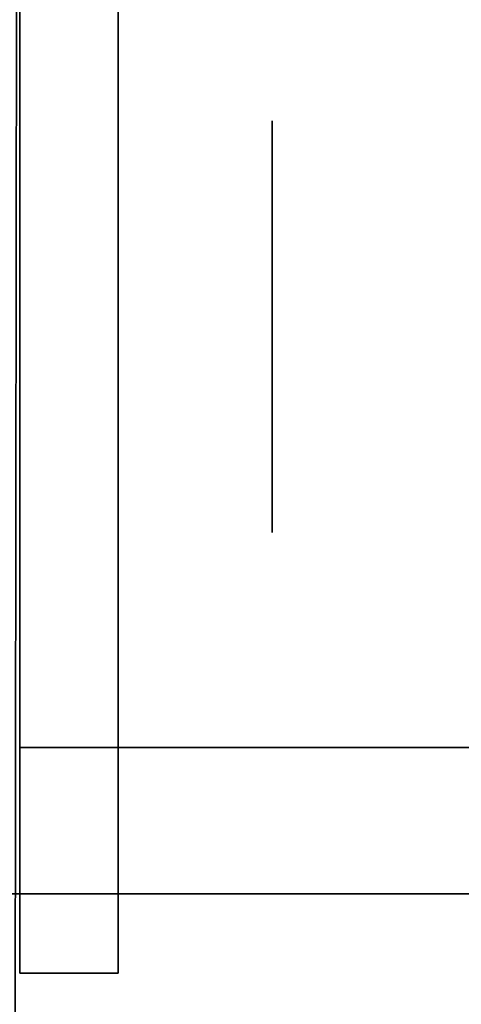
# Model space of a CAD drawing. Extents: x 413.3 to 457.5, y 5047.8 to 5050.
# Tile 602 of 656: x 447.3718 to 447.4005, y 5049.8178 to 5049.8818. Entities that reach past the tile are written whole.
import ezdxf

# ---------------------------------------------------------------- set-up
doc = ezdxf.new("R2010")
doc.units = 0
doc.header["$LTSCALE"] = 150
doc.header["$MEASUREMENT"] = 0
doc.layers.add('3DFACE_BOLT', color=7, linetype='CONTINUOUS')
doc.layers.add('3DFACE_SHAPE', color=7, linetype='CONTINUOUS')

msp = doc.modelspace()

# ---------------------------------------------------------------- linework, layer by layer
at = {"layer": '3DFACE_BOLT', "color": 1}
for points, invisible_edges in [([(447.388239, 5049.875234, -0.135), (447.388239, 5049.868547, -0.146583), (447.378239, 5049.875234, -0.135)], 14), ([(447.378239, 5049.875234, -0.135), (447.388239, 5049.868547, -0.146583), (447.378239, 5049.868547, -0.146583)], 3), ([(447.388239, 5049.868547, -0.123417), (447.388239, 5049.875234, -0.135), (447.378239, 5049.868547, -0.123417)], 14), ([(447.378239, 5049.868547, -0.123417), (447.388239, 5049.875234, -0.135), (447.378239, 5049.875234, -0.135)], 3), ([(447.378239, 5049.875234, -0.135), (447.378239, 5049.868547, -0.146583), (447.378239, 5049.868547, -0.123417)], 2), ([(447.388239, 5049.875234, -0.065), (447.388239, 5049.868547, -0.076583), (447.378239, 5049.875234, -0.065)], 14), ([(447.378239, 5049.875234, -0.065), (447.388239, 5049.868547, -0.076583), (447.378239, 5049.868547, -0.076583)], 3), ([(447.388239, 5049.868547, -0.053417), (447.388239, 5049.875234, -0.065), (447.378239, 5049.868547, -0.053417)], 14), ([(447.378239, 5049.868547, -0.053417), (447.388239, 5049.875234, -0.065), (447.378239, 5049.875234, -0.065)], 3), ([(447.378239, 5049.875234, -0.065), (447.378239, 5049.868547, -0.076583), (447.378239, 5049.868547, -0.053417)], 2), ([(447.388239, 5049.875234, -0.135), (447.388239, 5049.868547, -0.123417), (447.388239, 5049.868547, -0.146583)], 2), ([(447.388239, 5049.875234, -0.065), (447.388239, 5049.868547, -0.053417), (447.388239, 5049.868547, -0.076583)], 2), ([(447.378239, 5049.869859, -0.135), (447.378239, 5049.869468, -0.137472), (447.328239, 5049.869859, -0.135)], 14), ([(447.328239, 5049.869859, -0.135), (447.378239, 5049.869468, -0.137472), (447.328239, 5049.869468, -0.137472)], 3), ([(447.378239, 5049.869468, -0.132528), (447.378239, 5049.869859, -0.135), (447.328239, 5049.869468, -0.132528)], 14), ([(447.328239, 5049.869468, -0.132528), (447.378239, 5049.869859, -0.135), (447.328239, 5049.869859, -0.135)], 3), ([(447.378239, 5049.869859, -0.065), (447.378239, 5049.869468, -0.067472), (447.328239, 5049.869859, -0.065)], 14), ([(447.328239, 5049.869859, -0.065), (447.378239, 5049.869468, -0.067472), (447.328239, 5049.869468, -0.067472)], 3), ([(447.378239, 5049.869468, -0.062528), (447.378239, 5049.869859, -0.065), (447.328239, 5049.869468, -0.062528)], 14), ([(447.328239, 5049.869468, -0.062528), (447.378239, 5049.869859, -0.065), (447.328239, 5049.869859, -0.065)], 3), ([(447.378239, 5049.869468, -0.137472), (447.378239, 5049.868332, -0.139702), (447.328239, 5049.869468, -0.137472)], 14), ([(447.328239, 5049.869468, -0.137472), (447.378239, 5049.868332, -0.139702), (447.328239, 5049.868332, -0.139702)], 3), ([(447.378239, 5049.868332, -0.130298), (447.378239, 5049.869468, -0.132528), (447.328239, 5049.868332, -0.130298)], 14), ([(447.328239, 5049.868332, -0.130298), (447.378239, 5049.869468, -0.132528), (447.328239, 5049.869468, -0.132528)], 3), ([(447.378239, 5049.869468, -0.067472), (447.378239, 5049.868332, -0.069702), (447.328239, 5049.869468, -0.067472)], 14), ([(447.328239, 5049.869468, -0.067472), (447.378239, 5049.868332, -0.069702), (447.328239, 5049.868332, -0.069702)], 3), ([(447.378239, 5049.868332, -0.060298), (447.378239, 5049.869468, -0.062528), (447.328239, 5049.868332, -0.060298)], 14), ([(447.328239, 5049.868332, -0.060298), (447.378239, 5049.869468, -0.062528), (447.328239, 5049.869468, -0.062528)], 3), ([(447.378239, 5049.869859, -0.135), (447.378239, 5049.869468, -0.132528), (447.378239, 5049.869468, -0.137472)], 2), ([(447.378239, 5049.869859, -0.065), (447.378239, 5049.869468, -0.062528), (447.378239, 5049.869468, -0.067472)], 2), ([(447.378239, 5049.869468, -0.132528), (447.378239, 5049.868332, -0.130298), (447.378239, 5049.869468, -0.137472)], 14), ([(447.378239, 5049.869468, -0.137472), (447.378239, 5049.868332, -0.130298), (447.378239, 5049.868332, -0.139702)], 3), ([(447.378239, 5049.869468, -0.062528), (447.378239, 5049.868332, -0.060298), (447.378239, 5049.869468, -0.067472)], 14), ([(447.378239, 5049.869468, -0.067472), (447.378239, 5049.868332, -0.060298), (447.378239, 5049.868332, -0.069702)], 3), ([(447.378239, 5049.868332, -0.139702), (447.378239, 5049.866562, -0.141472), (447.328239, 5049.868332, -0.139702)], 14), ([(447.328239, 5049.868332, -0.139702), (447.378239, 5049.866562, -0.141472), (447.328239, 5049.866562, -0.141472)], 3), ([(447.378239, 5049.866562, -0.128528), (447.378239, 5049.868332, -0.130298), (447.328239, 5049.866562, -0.128528)], 14), ([(447.328239, 5049.866562, -0.128528), (447.378239, 5049.868332, -0.130298), (447.328239, 5049.868332, -0.130298)], 3), ([(447.378239, 5049.868332, -0.069702), (447.378239, 5049.866562, -0.071472), (447.328239, 5049.868332, -0.069702)], 14), ([(447.328239, 5049.868332, -0.069702), (447.378239, 5049.866562, -0.071472), (447.328239, 5049.866562, -0.071472)], 3), ([(447.378239, 5049.866562, -0.058528), (447.378239, 5049.868332, -0.060298), (447.328239, 5049.866562, -0.058528)], 14), ([(447.328239, 5049.866562, -0.058528), (447.378239, 5049.868332, -0.060298), (447.328239, 5049.868332, -0.060298)], 3), ([(447.388239, 5049.868547, -0.146583), (447.388239, 5049.855172, -0.146583), (447.378239, 5049.868547, -0.146583)], 14), ([(447.378239, 5049.868547, -0.146583), (447.388239, 5049.855172, -0.146583), (447.378239, 5049.855172, -0.146583)], 3), ([(447.388239, 5049.855172, -0.123417), (447.388239, 5049.868547, -0.123417), (447.378239, 5049.855172, -0.123417)], 14), ([(447.378239, 5049.855172, -0.123417), (447.388239, 5049.868547, -0.123417), (447.378239, 5049.868547, -0.123417)], 3), ([(447.378239, 5049.868547, -0.146583), (447.378239, 5049.855172, -0.146583), (447.378239, 5049.868547, -0.123417)], 14), ([(447.378239, 5049.868547, -0.123417), (447.378239, 5049.855172, -0.146583), (447.378239, 5049.855172, -0.123417)], 3), ([(447.388239, 5049.868547, -0.076583), (447.388239, 5049.855172, -0.076583), (447.378239, 5049.868547, -0.076583)], 14), ([(447.378239, 5049.868547, -0.076583), (447.388239, 5049.855172, -0.076583), (447.378239, 5049.855172, -0.076583)], 3), ([(447.388239, 5049.855172, -0.053417), (447.388239, 5049.868547, -0.053417), (447.378239, 5049.855172, -0.053417)], 14), ([(447.378239, 5049.855172, -0.053417), (447.388239, 5049.868547, -0.053417), (447.378239, 5049.868547, -0.053417)], 3), ([(447.378239, 5049.868547, -0.076583), (447.378239, 5049.855172, -0.076583), (447.378239, 5049.868547, -0.053417)], 14), ([(447.378239, 5049.868547, -0.053417), (447.378239, 5049.855172, -0.076583), (447.378239, 5049.855172, -0.053417)], 3), ([(447.378239, 5049.868332, -0.130298), (447.378239, 5049.866562, -0.128528), (447.378239, 5049.868332, -0.139702)], 14), ([(447.378239, 5049.868332, -0.139702), (447.378239, 5049.866562, -0.128528), (447.378239, 5049.866562, -0.141472)], 3), ([(447.378239, 5049.868332, -0.060298), (447.378239, 5049.866562, -0.058528), (447.378239, 5049.868332, -0.069702)], 14), ([(447.378239, 5049.868332, -0.069702), (447.378239, 5049.866562, -0.058528), (447.378239, 5049.866562, -0.071472)], 3), ([(447.388239, 5049.868547, -0.123417), (447.388239, 5049.855172, -0.123417), (447.388239, 5049.868547, -0.146583)], 14), ([(447.388239, 5049.868547, -0.146583), (447.388239, 5049.855172, -0.123417), (447.388239, 5049.855172, -0.146583)], 3), ([(447.388239, 5049.868547, -0.053417), (447.388239, 5049.855172, -0.053417), (447.388239, 5049.868547, -0.076583)], 14), ([(447.388239, 5049.868547, -0.076583), (447.388239, 5049.855172, -0.053417), (447.388239, 5049.855172, -0.076583)], 3), ([(447.378239, 5049.866562, -0.141472), (447.378239, 5049.864332, -0.142608), (447.328239, 5049.866562, -0.141472)], 14), ([(447.328239, 5049.866562, -0.141472), (447.378239, 5049.864332, -0.142608), (447.328239, 5049.864332, -0.142608)], 3), ([(447.378239, 5049.864332, -0.127392), (447.378239, 5049.866562, -0.128528), (447.328239, 5049.864332, -0.127392)], 14), ([(447.328239, 5049.864332, -0.127392), (447.378239, 5049.866562, -0.128528), (447.328239, 5049.866562, -0.128528)], 3), ([(447.378239, 5049.866562, -0.071472), (447.378239, 5049.864332, -0.072608), (447.328239, 5049.866562, -0.071472)], 14), ([(447.328239, 5049.866562, -0.071472), (447.378239, 5049.864332, -0.072608), (447.328239, 5049.864332, -0.072608)], 3), ([(447.378239, 5049.864332, -0.057392), (447.378239, 5049.866562, -0.058528), (447.328239, 5049.864332, -0.057392)], 14), ([(447.328239, 5049.864332, -0.057392), (447.378239, 5049.866562, -0.058528), (447.328239, 5049.866562, -0.058528)], 3), ([(447.378239, 5049.866562, -0.128528), (447.378239, 5049.864332, -0.127392), (447.378239, 5049.866562, -0.141472)], 14), ([(447.378239, 5049.866562, -0.141472), (447.378239, 5049.864332, -0.127392), (447.378239, 5049.864332, -0.142608)], 3), ([(447.378239, 5049.866562, -0.058528), (447.378239, 5049.864332, -0.057392), (447.378239, 5049.866562, -0.071472)], 14), ([(447.378239, 5049.866562, -0.071472), (447.378239, 5049.864332, -0.057392), (447.378239, 5049.864332, -0.072608)], 3), ([(447.378239, 5049.864332, -0.142608), (447.378239, 5049.861859, -0.143), (447.328239, 5049.864332, -0.142608)], 14), ([(447.328239, 5049.864332, -0.142608), (447.378239, 5049.861859, -0.143), (447.328239, 5049.861859, -0.143)], 3), ([(447.378239, 5049.861859, -0.127), (447.378239, 5049.864332, -0.127392), (447.328239, 5049.861859, -0.127)], 14), ([(447.328239, 5049.861859, -0.127), (447.378239, 5049.864332, -0.127392), (447.328239, 5049.864332, -0.127392)], 3), ([(447.378239, 5049.864332, -0.072608), (447.378239, 5049.861859, -0.073), (447.328239, 5049.864332, -0.072608)], 14), ([(447.328239, 5049.864332, -0.072608), (447.378239, 5049.861859, -0.073), (447.328239, 5049.861859, -0.073)], 3), ([(447.378239, 5049.861859, -0.057), (447.378239, 5049.864332, -0.057392), (447.328239, 5049.861859, -0.057)], 14), ([(447.328239, 5049.861859, -0.057), (447.378239, 5049.864332, -0.057392), (447.328239, 5049.864332, -0.057392)], 3), ([(447.378239, 5049.864332, -0.127392), (447.378239, 5049.861859, -0.127), (447.378239, 5049.864332, -0.142608)], 14), ([(447.378239, 5049.864332, -0.142608), (447.378239, 5049.861859, -0.127), (447.378239, 5049.861859, -0.143)], 3), ([(447.378239, 5049.864332, -0.057392), (447.378239, 5049.861859, -0.057), (447.378239, 5049.864332, -0.072608)], 14), ([(447.378239, 5049.864332, -0.072608), (447.378239, 5049.861859, -0.057), (447.378239, 5049.861859, -0.073)], 3), ([(447.378239, 5049.861859, -0.143), (447.378239, 5049.859387, -0.142608), (447.328239, 5049.861859, -0.143)], 14), ([(447.328239, 5049.861859, -0.143), (447.378239, 5049.859387, -0.142608), (447.328239, 5049.859387, -0.142608)], 3), ([(447.378239, 5049.859387, -0.127392), (447.378239, 5049.861859, -0.127), (447.328239, 5049.859387, -0.127392)], 14), ([(447.328239, 5049.859387, -0.127392), (447.378239, 5049.861859, -0.127), (447.328239, 5049.861859, -0.127)], 3), ([(447.378239, 5049.861859, -0.073), (447.378239, 5049.859387, -0.072608), (447.328239, 5049.861859, -0.073)], 14), ([(447.328239, 5049.861859, -0.073), (447.378239, 5049.859387, -0.072608), (447.328239, 5049.859387, -0.072608)], 3), ([(447.378239, 5049.859387, -0.057392), (447.378239, 5049.861859, -0.057), (447.328239, 5049.859387, -0.057392)], 14), ([(447.328239, 5049.859387, -0.057392), (447.378239, 5049.861859, -0.057), (447.328239, 5049.861859, -0.057)], 3), ([(447.378239, 5049.861859, -0.127), (447.378239, 5049.859387, -0.127392), (447.378239, 5049.861859, -0.143)], 14), ([(447.378239, 5049.861859, -0.143), (447.378239, 5049.859387, -0.127392), (447.378239, 5049.859387, -0.142608)], 3), ([(447.378239, 5049.861859, -0.057), (447.378239, 5049.859387, -0.057392), (447.378239, 5049.861859, -0.073)], 14), ([(447.378239, 5049.861859, -0.073), (447.378239, 5049.859387, -0.057392), (447.378239, 5049.859387, -0.072608)], 3), ([(447.378239, 5049.859387, -0.142608), (447.378239, 5049.857157, -0.141472), (447.328239, 5049.859387, -0.142608)], 14), ([(447.328239, 5049.859387, -0.142608), (447.378239, 5049.857157, -0.141472), (447.328239, 5049.857157, -0.141472)], 3), ([(447.378239, 5049.857157, -0.128528), (447.378239, 5049.859387, -0.127392), (447.328239, 5049.857157, -0.128528)], 14), ([(447.328239, 5049.857157, -0.128528), (447.378239, 5049.859387, -0.127392), (447.328239, 5049.859387, -0.127392)], 3), ([(447.378239, 5049.859387, -0.072608), (447.378239, 5049.857157, -0.071472), (447.328239, 5049.859387, -0.072608)], 14), ([(447.328239, 5049.859387, -0.072608), (447.378239, 5049.857157, -0.071472), (447.328239, 5049.857157, -0.071472)], 3), ([(447.378239, 5049.857157, -0.058528), (447.378239, 5049.859387, -0.057392), (447.328239, 5049.857157, -0.058528)], 14), ([(447.328239, 5049.857157, -0.058528), (447.378239, 5049.859387, -0.057392), (447.328239, 5049.859387, -0.057392)], 3), ([(447.378239, 5049.859387, -0.127392), (447.378239, 5049.857157, -0.128528), (447.378239, 5049.859387, -0.142608)], 14), ([(447.378239, 5049.859387, -0.142608), (447.378239, 5049.857157, -0.128528), (447.378239, 5049.857157, -0.141472)], 3), ([(447.378239, 5049.859387, -0.057392), (447.378239, 5049.857157, -0.058528), (447.378239, 5049.859387, -0.072608)], 14), ([(447.378239, 5049.859387, -0.072608), (447.378239, 5049.857157, -0.058528), (447.378239, 5049.857157, -0.071472)], 3), ([(447.378239, 5049.857157, -0.141472), (447.378239, 5049.855387, -0.139702), (447.328239, 5049.857157, -0.141472)], 14), ([(447.328239, 5049.857157, -0.141472), (447.378239, 5049.855387, -0.139702), (447.328239, 5049.855387, -0.139702)], 3), ([(447.378239, 5049.855387, -0.130298), (447.378239, 5049.857157, -0.128528), (447.328239, 5049.855387, -0.130298)], 14), ([(447.328239, 5049.855387, -0.130298), (447.378239, 5049.857157, -0.128528), (447.328239, 5049.857157, -0.128528)], 3), ([(447.378239, 5049.857157, -0.071472), (447.378239, 5049.855387, -0.069702), (447.328239, 5049.857157, -0.071472)], 14), ([(447.328239, 5049.857157, -0.071472), (447.378239, 5049.855387, -0.069702), (447.328239, 5049.855387, -0.069702)], 3), ([(447.378239, 5049.855387, -0.060298), (447.378239, 5049.857157, -0.058528), (447.328239, 5049.855387, -0.060298)], 14), ([(447.328239, 5049.855387, -0.060298), (447.378239, 5049.857157, -0.058528), (447.328239, 5049.857157, -0.058528)], 3), ([(447.378239, 5049.857157, -0.128528), (447.378239, 5049.855387, -0.130298), (447.378239, 5049.857157, -0.141472)], 14), ([(447.378239, 5049.857157, -0.141472), (447.378239, 5049.855387, -0.130298), (447.378239, 5049.855387, -0.139702)], 3), ([(447.378239, 5049.857157, -0.058528), (447.378239, 5049.855387, -0.060298), (447.378239, 5049.857157, -0.071472)], 14), ([(447.378239, 5049.857157, -0.071472), (447.378239, 5049.855387, -0.060298), (447.378239, 5049.855387, -0.069702)], 3), ([(447.378239, 5049.855387, -0.139702), (447.378239, 5049.854251, -0.137472), (447.328239, 5049.855387, -0.139702)], 14), ([(447.328239, 5049.855387, -0.139702), (447.378239, 5049.854251, -0.137472), (447.328239, 5049.854251, -0.137472)], 3), ([(447.378239, 5049.854251, -0.132528), (447.378239, 5049.855387, -0.130298), (447.328239, 5049.854251, -0.132528)], 14), ([(447.328239, 5049.854251, -0.132528), (447.378239, 5049.855387, -0.130298), (447.328239, 5049.855387, -0.130298)], 3), ([(447.378239, 5049.855387, -0.069702), (447.378239, 5049.854251, -0.067472), (447.328239, 5049.855387, -0.069702)], 14), ([(447.328239, 5049.855387, -0.069702), (447.378239, 5049.854251, -0.067472), (447.328239, 5049.854251, -0.067472)], 3), ([(447.378239, 5049.854251, -0.062528), (447.378239, 5049.855387, -0.060298), (447.328239, 5049.854251, -0.062528)], 14), ([(447.328239, 5049.854251, -0.062528), (447.378239, 5049.855387, -0.060298), (447.328239, 5049.855387, -0.060298)], 3), ([(447.378239, 5049.855387, -0.130298), (447.378239, 5049.854251, -0.132528), (447.378239, 5049.855387, -0.139702)], 14), ([(447.378239, 5049.855387, -0.139702), (447.378239, 5049.854251, -0.132528), (447.378239, 5049.854251, -0.137472)], 3), ([(447.378239, 5049.855387, -0.060298), (447.378239, 5049.854251, -0.062528), (447.378239, 5049.855387, -0.069702)], 14), ([(447.378239, 5049.855387, -0.069702), (447.378239, 5049.854251, -0.062528), (447.378239, 5049.854251, -0.067472)], 3), ([(447.388239, 5049.855172, -0.146583), (447.388239, 5049.848484, -0.135), (447.378239, 5049.855172, -0.146583)], 14), ([(447.378239, 5049.855172, -0.146583), (447.388239, 5049.848484, -0.135), (447.378239, 5049.848484, -0.135)], 3), ([(447.388239, 5049.848484, -0.135), (447.388239, 5049.855172, -0.123417), (447.378239, 5049.848484, -0.135)], 14), ([(447.378239, 5049.848484, -0.135), (447.388239, 5049.855172, -0.123417), (447.378239, 5049.855172, -0.123417)], 3), ([(447.378239, 5049.855172, -0.146583), (447.378239, 5049.848484, -0.135), (447.378239, 5049.855172, -0.123417)], 12), ([(447.388239, 5049.855172, -0.076583), (447.388239, 5049.848484, -0.065), (447.378239, 5049.855172, -0.076583)], 14), ([(447.378239, 5049.855172, -0.076583), (447.388239, 5049.848484, -0.065), (447.378239, 5049.848484, -0.065)], 3), ([(447.388239, 5049.848484, -0.065), (447.388239, 5049.855172, -0.053417), (447.378239, 5049.848484, -0.065)], 14), ([(447.378239, 5049.848484, -0.065), (447.388239, 5049.855172, -0.053417), (447.378239, 5049.855172, -0.053417)], 3), ([(447.378239, 5049.855172, -0.076583), (447.378239, 5049.848484, -0.065), (447.378239, 5049.855172, -0.053417)], 12), ([(447.388239, 5049.855172, -0.123417), (447.388239, 5049.848484, -0.135), (447.388239, 5049.855172, -0.146583)], 12), ([(447.388239, 5049.855172, -0.053417), (447.388239, 5049.848484, -0.065), (447.388239, 5049.855172, -0.076583)], 12), ([(447.378239, 5049.854251, -0.137472), (447.378239, 5049.853859, -0.135), (447.328239, 5049.854251, -0.137472)], 14), ([(447.328239, 5049.854251, -0.137472), (447.378239, 5049.853859, -0.135), (447.328239, 5049.853859, -0.135)], 3), ([(447.378239, 5049.853859, -0.135), (447.378239, 5049.854251, -0.132528), (447.328239, 5049.853859, -0.135)], 14), ([(447.328239, 5049.853859, -0.135), (447.378239, 5049.854251, -0.132528), (447.328239, 5049.854251, -0.132528)], 3), ([(447.378239, 5049.854251, -0.067472), (447.378239, 5049.853859, -0.065), (447.328239, 5049.854251, -0.067472)], 14), ([(447.328239, 5049.854251, -0.067472), (447.378239, 5049.853859, -0.065), (447.328239, 5049.853859, -0.065)], 3), ([(447.378239, 5049.853859, -0.065), (447.378239, 5049.854251, -0.062528), (447.328239, 5049.853859, -0.065)], 14), ([(447.328239, 5049.853859, -0.065), (447.378239, 5049.854251, -0.062528), (447.328239, 5049.854251, -0.062528)], 3), ([(447.378239, 5049.854251, -0.132528), (447.378239, 5049.853859, -0.135), (447.378239, 5049.854251, -0.137472)], 12), ([(447.378239, 5049.854251, -0.062528), (447.378239, 5049.853859, -0.065), (447.378239, 5049.854251, -0.067472)], 12)]:
    msp.add_3dface(points, dxfattribs=dict(at, invisible_edges=invisible_edges))
at = {"layer": '3DFACE_SHAPE', "color": 13}
for points, invisible_edges in [([(447.468689, 5050.024866), (447.26869, 5050.025153), (447.26554, 5047.825153)], 12), ([(447.26554, 5047.825153, -0.2), (447.26869, 5050.025153, -0.2), (447.465539, 5047.824866, -0.2)], 2), ([(447.465539, 5047.824866), (447.468689, 5050.024866), (447.26554, 5047.825153)], 2), ([(447.26869, 5050.025153, -0.2), (447.468689, 5050.024866, -0.2), (447.465539, 5047.824866, -0.2)], 12), ([(447.368689, 5047.825005, -0.0095), (447.371839, 5050.025005, -0.0095), (447.465539, 5047.824866, -0.0095)], 2), ([(447.468689, 5050.024866, -0.1905), (447.371839, 5050.025005, -0.1905), (447.368689, 5047.825005, -0.1905)], 12), ([(447.465539, 5047.824866, -0.1905), (447.468689, 5050.024866, -0.1905), (447.368689, 5047.825005, -0.1905)], 2), ([(447.371839, 5050.025005, -0.0095), (447.468689, 5050.024866, -0.0095), (447.465539, 5047.824866, -0.0095)], 12), ([(447.371839, 5049.819859, -0.17), (447.371839, 5049.86787, -0.14101), (447.371839, 5049.921859, -0.17)], 3), ([(447.371839, 5049.86787, -0.14101), (447.371839, 5049.921859, -0.135), (447.371839, 5049.921859, -0.17)], 13), ([(447.371839, 5049.86787, -0.14101), (447.371839, 5049.870359, -0.135), (447.371839, 5049.921859, -0.135)], 14), ([(447.371839, 5049.870359, -0.135), (447.371839, 5049.86787, -0.12899), (447.371839, 5049.921859, -0.135)], 14), ([(447.371839, 5049.870359, -0.065), (447.371839, 5049.921859, -0.135), (447.371839, 5049.86787, -0.12899)], 15), ([(447.371839, 5049.861859, -0.0565), (447.371839, 5049.921859, -0.065), (447.371839, 5049.86787, -0.05899)], 3), ([(447.371839, 5049.86787, -0.05899), (447.371839, 5049.921859, -0.065), (447.371839, 5049.870359, -0.065)], 3), ([(447.371839, 5049.921859, -0.065), (447.371839, 5049.921859, -0.135), (447.371839, 5049.870359, -0.065)], 14), ([(447.371839, 5049.921859, -0.065), (447.371839, 5049.861859, -0.0565), (447.371839, 5049.921859, -0.03)], 3), ([(447.371839, 5049.861859, -0.0565), (447.371839, 5049.855849, -0.05899), (447.371839, 5049.921859, -0.03)], 14), ([(447.371839, 5049.921859, -0.03), (447.371839, 5049.855849, -0.05899), (447.371839, 5049.819859, -0.03)], 3), ([(447.378239, 5049.915459, -0.17), (447.378239, 5049.861859, -0.17), (447.371839, 5049.921859, -0.17)], 14), ([(447.371839, 5049.921859, -0.17), (447.378239, 5049.861859, -0.17), (447.371839, 5049.819859, -0.17)], 3), ([(447.371839, 5049.819859, -0.03), (447.378239, 5049.915459, -0.03), (447.371839, 5049.921859, -0.03)], 3), ([(447.378239, 5049.819859, -0.03), (447.378239, 5049.915459, -0.03), (447.371839, 5049.819859, -0.03)], 2), ([(447.378239, 5049.819859, -0.03), (447.378239, 5049.86787, -0.05899), (447.378239, 5049.915459, -0.03)], 3), ([(447.378239, 5049.86787, -0.05899), (447.378239, 5049.870359, -0.065), (447.378239, 5049.915459, -0.03)], 14), ([(447.378239, 5049.915459, -0.03), (447.378239, 5049.870359, -0.065), (447.378239, 5049.86787, -0.07101)], 13), ([(447.378239, 5049.86787, -0.07101), (447.378239, 5049.870359, -0.135), (447.378239, 5049.915459, -0.03)], 15), ([(447.378239, 5049.870359, -0.135), (447.378239, 5049.86787, -0.14101), (447.378239, 5049.915459, -0.03)], 14), ([(447.378239, 5049.915459, -0.03), (447.378239, 5049.86787, -0.14101), (447.378239, 5049.915459, -0.17)], 3), ([(447.378239, 5049.86787, -0.14101), (447.378239, 5049.861859, -0.17), (447.378239, 5049.915459, -0.17)], 13), ([(447.371839, 5049.86787, -0.07101), (447.371839, 5049.870359, -0.065), (447.371839, 5049.861859, -0.1265)], 14), ([(447.371839, 5049.861859, -0.1265), (447.371839, 5049.870359, -0.065), (447.371839, 5049.86787, -0.12899)], 3), ([(447.378239, 5049.86787, -0.05899), (447.371839, 5049.86787, -0.05899), (447.378239, 5049.870359, -0.065)], 3), ([(447.371839, 5049.86787, -0.05899), (447.371839, 5049.870359, -0.065), (447.378239, 5049.870359, -0.065)], 14), ([(447.378239, 5049.870359, -0.065), (447.371839, 5049.870359, -0.065), (447.378239, 5049.86787, -0.07101)], 3), ([(447.371839, 5049.870359, -0.065), (447.371839, 5049.86787, -0.07101), (447.378239, 5049.86787, -0.07101)], 14), ([(447.378239, 5049.86787, -0.12899), (447.371839, 5049.86787, -0.12899), (447.378239, 5049.870359, -0.135)], 3), ([(447.371839, 5049.86787, -0.12899), (447.371839, 5049.870359, -0.135), (447.378239, 5049.870359, -0.135)], 14), ([(447.378239, 5049.870359, -0.135), (447.371839, 5049.870359, -0.135), (447.378239, 5049.86787, -0.14101)], 3), ([(447.371839, 5049.870359, -0.135), (447.371839, 5049.86787, -0.14101), (447.378239, 5049.86787, -0.14101)], 14), ([(447.378239, 5049.86787, -0.12899), (447.378239, 5049.870359, -0.135), (447.378239, 5049.86787, -0.07101)], 14), ([(447.371839, 5049.861859, -0.1435), (447.371839, 5049.86787, -0.14101), (447.371839, 5049.819859, -0.17)], 14), ([(447.371839, 5049.861859, -0.0735), (447.371839, 5049.86787, -0.07101), (447.371839, 5049.861859, -0.1265)], 14), ([(447.378239, 5049.861859, -0.0565), (447.371839, 5049.861859, -0.0565), (447.378239, 5049.86787, -0.05899)], 3), ([(447.371839, 5049.861859, -0.0565), (447.371839, 5049.86787, -0.05899), (447.378239, 5049.86787, -0.05899)], 14), ([(447.378239, 5049.86787, -0.07101), (447.371839, 5049.86787, -0.07101), (447.378239, 5049.861859, -0.0735)], 3), ([(447.371839, 5049.86787, -0.07101), (447.371839, 5049.861859, -0.0735), (447.378239, 5049.861859, -0.0735)], 14), ([(447.378239, 5049.861859, -0.1265), (447.371839, 5049.861859, -0.1265), (447.378239, 5049.86787, -0.12899)], 3), ([(447.371839, 5049.861859, -0.1265), (447.371839, 5049.86787, -0.12899), (447.378239, 5049.86787, -0.12899)], 14), ([(447.378239, 5049.86787, -0.14101), (447.371839, 5049.86787, -0.14101), (447.378239, 5049.861859, -0.1435)], 3), ([(447.371839, 5049.86787, -0.14101), (447.371839, 5049.861859, -0.1435), (447.378239, 5049.861859, -0.1435)], 14), ([(447.378239, 5049.819859, -0.03), (447.378239, 5049.861859, -0.0565), (447.378239, 5049.86787, -0.05899)], 13), ([(447.378239, 5049.861859, -0.1265), (447.378239, 5049.86787, -0.12899), (447.378239, 5049.861859, -0.0735)], 14), ([(447.378239, 5049.861859, -0.0735), (447.378239, 5049.86787, -0.12899), (447.378239, 5049.86787, -0.07101)], 15), ([(447.378239, 5049.86787, -0.14101), (447.378239, 5049.861859, -0.1435), (447.378239, 5049.861859, -0.17)], 14), ([(447.371839, 5049.855849, -0.14101), (447.371839, 5049.861859, -0.1435), (447.371839, 5049.819859, -0.135)], 14), ([(447.371839, 5049.819859, -0.135), (447.371839, 5049.861859, -0.1435), (447.371839, 5049.819859, -0.17)], 15), ([(447.371839, 5049.855849, -0.07101), (447.371839, 5049.861859, -0.0735), (447.371839, 5049.855849, -0.12899)], 14), ([(447.371839, 5049.861859, -0.0735), (447.371839, 5049.861859, -0.1265), (447.371839, 5049.855849, -0.12899)], 13), ([(447.378239, 5049.855849, -0.05899), (447.371839, 5049.855849, -0.05899), (447.378239, 5049.861859, -0.0565)], 3), ([(447.371839, 5049.855849, -0.05899), (447.371839, 5049.861859, -0.0565), (447.378239, 5049.861859, -0.0565)], 14), ([(447.378239, 5049.861859, -0.0735), (447.371839, 5049.861859, -0.0735), (447.378239, 5049.855849, -0.07101)], 3), ([(447.371839, 5049.861859, -0.0735), (447.371839, 5049.855849, -0.07101), (447.378239, 5049.855849, -0.07101)], 14), ([(447.378239, 5049.855849, -0.12899), (447.371839, 5049.855849, -0.12899), (447.378239, 5049.861859, -0.1265)], 3), ([(447.371839, 5049.855849, -0.12899), (447.371839, 5049.861859, -0.1265), (447.378239, 5049.861859, -0.1265)], 14), ([(447.378239, 5049.861859, -0.1435), (447.371839, 5049.861859, -0.1435), (447.378239, 5049.855849, -0.14101)], 3), ([(447.371839, 5049.861859, -0.1435), (447.371839, 5049.855849, -0.14101), (447.378239, 5049.855849, -0.14101)], 14), ([(447.378239, 5049.861859, -0.17), (447.378239, 5049.819859, -0.17), (447.371839, 5049.819859, -0.17)], 12), ([(447.378239, 5049.861859, -0.1435), (447.378239, 5049.855849, -0.14101), (447.378239, 5049.861859, -0.17)], 14), ([(447.378239, 5049.861859, -0.17), (447.378239, 5049.855849, -0.14101), (447.378239, 5049.819859, -0.17)], 15), ([(447.378239, 5049.855849, -0.05899), (447.378239, 5049.861859, -0.0565), (447.378239, 5049.819859, -0.03)], 14), ([(447.378239, 5049.855849, -0.12899), (447.378239, 5049.861859, -0.1265), (447.378239, 5049.855849, -0.07101)], 14), ([(447.378239, 5049.861859, -0.1265), (447.378239, 5049.861859, -0.0735), (447.378239, 5049.855849, -0.07101)], 13), ([(447.371839, 5049.853359, -0.135), (447.371839, 5049.855849, -0.14101), (447.371839, 5049.819859, -0.135)], 14), ([(447.371839, 5049.855849, -0.05899), (447.371839, 5049.819859, -0.065), (447.371839, 5049.819859, -0.03)], 13), ([(447.371839, 5049.855849, -0.05899), (447.371839, 5049.853359, -0.065), (447.371839, 5049.819859, -0.065)], 14), ([(447.371839, 5049.855849, -0.12899), (447.371839, 5049.853359, -0.135), (447.371839, 5049.855849, -0.07101)], 14), ([(447.371839, 5049.853359, -0.135), (447.371839, 5049.819859, -0.135), (447.371839, 5049.855849, -0.07101)], 15), ([(447.371839, 5049.855849, -0.07101), (447.371839, 5049.819859, -0.135), (447.371839, 5049.853359, -0.065)], 3), ([(447.378239, 5049.855849, -0.07101), (447.371839, 5049.855849, -0.07101), (447.378239, 5049.853359, -0.065)], 3), ([(447.371839, 5049.855849, -0.07101), (447.371839, 5049.853359, -0.065), (447.378239, 5049.853359, -0.065)], 14), ([(447.378239, 5049.853359, -0.065), (447.371839, 5049.853359, -0.065), (447.378239, 5049.855849, -0.05899)], 3), ([(447.371839, 5049.853359, -0.065), (447.371839, 5049.855849, -0.05899), (447.378239, 5049.855849, -0.05899)], 14), ([(447.378239, 5049.855849, -0.14101), (447.371839, 5049.855849, -0.14101), (447.378239, 5049.853359, -0.135)], 3), ([(447.371839, 5049.855849, -0.14101), (447.371839, 5049.853359, -0.135), (447.378239, 5049.853359, -0.135)], 14), ([(447.378239, 5049.853359, -0.135), (447.371839, 5049.853359, -0.135), (447.378239, 5049.855849, -0.12899)], 3), ([(447.371839, 5049.853359, -0.135), (447.371839, 5049.855849, -0.12899), (447.378239, 5049.855849, -0.12899)], 14), ([(447.378239, 5049.855849, -0.14101), (447.378239, 5049.853359, -0.135), (447.378239, 5049.819859, -0.17)], 14), ([(447.378239, 5049.819859, -0.17), (447.378239, 5049.853359, -0.135), (447.378239, 5049.855849, -0.12899)], 13), ([(447.378239, 5049.855849, -0.07101), (447.378239, 5049.853359, -0.065), (447.378239, 5049.855849, -0.12899)], 14), ([(447.378239, 5049.855849, -0.12899), (447.378239, 5049.853359, -0.065), (447.378239, 5049.819859, -0.17)], 15), ([(447.378239, 5049.853359, -0.065), (447.378239, 5049.855849, -0.05899), (447.378239, 5049.819859, -0.03)], 14), ([(447.371839, 5049.819859, -0.135), (447.371839, 5049.819859, -0.065), (447.371839, 5049.853359, -0.065)], 14), ([(447.378239, 5049.853359, -0.065), (447.378239, 5049.819859, -0.03), (447.378239, 5049.819859, -0.17)], 13), ([(447.268689, 5049.825009, -2.5), (447.371839, 5049.834509, -2.5), (447.468689, 5049.825009, -2.5)], 3), ([(447.468689, 5049.825009, -0.2), (447.365539, 5049.834509, -0.2), (447.268689, 5049.825009, -0.2)], 3), ([(447.371839, 5049.834509, -0.2), (447.365539, 5049.834509, -0.2), (447.468689, 5049.825009, -0.2)], 15), ([(447.371839, 5049.834509, -2.5), (447.468689, 5049.834509, -2.5), (447.468689, 5049.825009, -2.5)], 12), ([(447.468689, 5049.834509, -0.2), (447.371839, 5049.834509, -0.2), (447.468689, 5049.825009, -0.2)], 2), ([(447.371839, 5049.834509, -2.5), (447.371839, 5049.834509, -0.2), (447.468689, 5049.834509, -2.5)], 2), ([(447.371839, 5049.834509, -0.2), (447.468689, 5049.834509, -0.2), (447.468689, 5049.834509, -2.5)], 12), ([(447.468689, 5049.825009, -2.5), (447.468689, 5049.825009, -0.2), (447.268689, 5049.825009, -2.5)], 2), ([(447.468689, 5049.825009, -0.2), (447.268689, 5049.825009, -0.2), (447.268689, 5049.825009, -2.5)], 12), ([(447.371839, 5049.819859, -0.03), (447.371839, 5049.819859, -0.065), (447.378239, 5049.819859, -0.03)], 2), ([(447.371839, 5049.819859, -0.065), (447.371839, 5049.819859, -0.135), (447.378239, 5049.819859, -0.03)], 14), ([(447.378239, 5049.819859, -0.03), (447.371839, 5049.819859, -0.135), (447.378239, 5049.819859, -0.17)], 3), ([(447.371839, 5049.819859, -0.135), (447.371839, 5049.819859, -0.17), (447.378239, 5049.819859, -0.17)], 12)]:
    msp.add_3dface(points, dxfattribs=dict(at, invisible_edges=invisible_edges))

doc.saveas('drawing.dxf')
